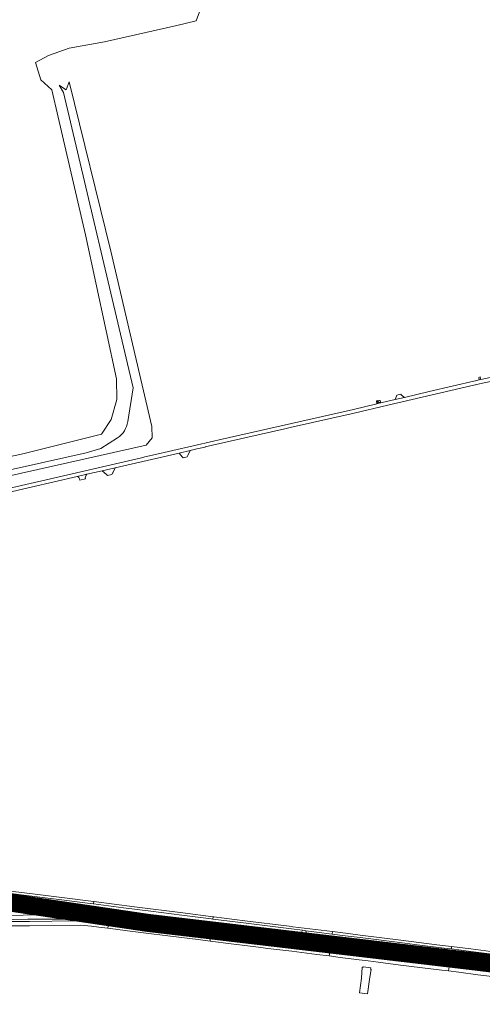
# Model space of a CAD drawing. Header units: metres. Extents: x 166325 to 190320, y 381923 to 404576.
# Tile 425 of 656: x 178621 to 179006, y 386738 to 387556. Entities that reach past the tile are written whole.
import ezdxf

# ---------------------------------------------------------------- set-up
doc = ezdxf.new("R2010")
doc.units = ezdxf.units.M
for name, color, linetype, lineweight in [('B-WE-OG-WATER_MEER-GV', 8, 'Continuous', 18), ('B-WE-VH-VERHARDING_ASFALT-GV', 8, 'Continuous', 18), ('B-WE-VH-VERHARDING_BETON-GV', 8, 'Continuous', 18), ('B-WE-VH-VERHARDING_BETONSTRAATSTEEN-GV', 8, 'Continuous', 18), ('B-WE-VH-VERHARDING_FUNDERING_ZAND-GV', 8, 'Continuous', 18), ('B-WE-VH-VERHARDING_N-WEG', 8, 'Continuous', 18)]:
    doc.layers.add(name, color=color, linetype=linetype, lineweight=lineweight)

msp = doc.modelspace()

# ---------------------------------------------------------------- linework, layer by layer
at = {"layer": 'B-WE-OG-WATER_MEER-GV', "flags": 128}
msp.add_lwpolyline([(178548.01, 387179.126), (178623.47, 387195.459), (178688.804, 387211.792), (178696.971, 387223.879), (178701.544, 387240.539), (178701.217, 387257.852), (178675.41, 387377.413), (178652.87, 387475.413), (178647.644, 387498.279), (178638.497, 387506.446), (178633.924, 387520.819), (178644.704, 387526.699), (178662.017, 387532.906), (178691.417, 387538.133), (178751.524, 387551.526), (178767.531, 387555.446), (178771.917, 387567.324)], dxfattribs=at)
at = {"layer": 'B-WE-VH-VERHARDING_ASFALT-GV', "flags": 128}
for points in [[(179012.113, 387258.874), (179004.342, 387257.239), (179003.098, 387256.893), (179000, 387256.031), (178999.731, 387255.97), (178961.357, 387247.086), (178940.874, 387242.299), (178933.14, 387240.491), (178918.834, 387237.148), (178917.92, 387236.934), (178898.43, 387232.379), (178786.846, 387206.921), (178781.972, 387205.809), (178731.338, 387194.257), (178724.917, 387192.792), (178722.242, 387192.182), (178550, 387152.382)], [(178550, 387149.124), (178630.441, 387167.758), (178668.673, 387176.56), (178676.698, 387178.407), (178689.288, 387181.306), (178700.284, 387183.837), (178753.348, 387196.054), (178762.593, 387198.182), (178768.125, 387199.456), (178775.024, 387201.044), (178775.094, 387201.06), (178810.576, 387209.229), (178841.228, 387216.197), (178845.793, 387217.235), (178898.996, 387229.33), (178927.035, 387235.939), (178999.76, 387252.678), (179000, 387252.731), (179003.305, 387253.559), (179012.579, 387255.636)], [(178676.698, 387178.407), (178668.673, 387176.56)], [(178670.612, 387174.523), (178670.911, 387173.466), (178675.441, 387174.472), (178675.236, 387175.436)], [(178610.641, 386802.736), (178628.985, 386802.84), (178671.398, 386803.277), (178680.58, 386802.392), (178686.547, 386801.682), (178694.122, 386800.726), (178694.575, 386804.244), (178683.277, 386805.574), (178677.637, 386806.179), (178672.96, 386806.639), (178669.284, 386806.902), (178666.487, 386806.857), (178629.012, 386806.357), (178610.583, 386806.252)]]:
    msp.add_lwpolyline(points, dxfattribs=at)
for points in [[(178762.593, 387198.182), (178753.348, 387196.054), (178756.061, 387192.991), (178756.809, 387192.147), (178760.223, 387192.982), (178760.716, 387194.064)], [(178700.284, 387183.837), (178689.288, 387181.306), (178692.943, 387178.249), (178693.858, 387177.484), (178697.505, 387178.154), (178698.111, 387179.394), (178698.157, 387179.488)], [(178595.447, 386823.447), (178593.448, 386823.609), (178583.472, 386824.689), (178582.156, 386824.846), (178582.09, 386824.291), (178581.644, 386820.553), (178581.618, 386820.204), (178592.12, 386819.178), (178605.608, 386818.119), (178617.321, 386817.242), (178620.225, 386817.05), (178620.429, 386816.564), (178620.547, 386815.96), (178680.694, 386812.472), (178681.527, 386812.397), (178681.587, 386813.052), (178681.9, 386816.425), (178681.941, 386816.871), (178667.96, 386818.126), (178651.258, 386819.366), (178636.098, 386820.486), (178621.005, 386821.371), (178614.748, 386821.829), (178607.646, 386822.456)], [(178681.463, 386811.711), (178680.579, 386811.757), (178675.277, 386811.881), (178657.416, 386812.001), (178651.198, 386811.915), (178623.69, 386811.517), (178611.795, 386811.495), (178599.928, 386811.7), (178588.086, 386812.172), (178580.881, 386812.661), (178580.686, 386809.672), (178580.66, 386809.267), (178589.432, 386808.695), (178603.175, 386808.272), (178605.946, 386808.248), (178615.344, 386808.164), (178627.532, 386808.293), (178641.248, 386808.359), (178654.767, 386808.337), (178667.759, 386808.346), (178680.361, 386807.968), (178681.113, 386807.924), (178681.161, 386808.445)], [(178620.547, 386815.96), (178620.397, 386815.224), (178620.144, 386814.95), (178612.272, 386814.768), (178601.849, 386814.939), (178588.205, 386815.305), (178581.088, 386815.842), (178581.063, 386815.449), (178580.971, 386814.044), (178580.881, 386812.661), (178588.086, 386812.172), (178599.928, 386811.7), (178611.795, 386811.495), (178623.69, 386811.517), (178651.198, 386811.915), (178657.416, 386812.001), (178675.277, 386811.881), (178680.579, 386811.757), (178681.463, 386811.711), (178681.527, 386812.397), (178680.694, 386812.472)], [(178681.527, 386812.397), (178681.463, 386811.711), (178681.161, 386808.445), (178681.113, 386807.924), (178684.513, 386807.728), (178694.938, 386807.014), (178707.728, 386806.073), (178716.391, 386805.256), (178729.678, 386803.697), (178730.164, 386807.216), (178730.075, 386807.227), (178713.609, 386809.21), (178706.253, 386810.171)], [(178681.941, 386816.871), (178681.9, 386816.425), (178681.587, 386813.052), (178681.527, 386812.397), (178706.253, 386810.171), (178713.609, 386809.21), (178730.075, 386807.227), (178730.164, 386807.216), (178730.658, 386810.784), (178714.764, 386812.774), (178697.761, 386814.991), (178681.967, 386816.869)], [(178694.575, 386804.244), (178694.122, 386800.726), (178700.536, 386799.954), (178710.474, 386798.69), (178723.831, 386796.99), (178746.241, 386794.184), (178769.247, 386791.36), (178779.112, 386790.13), (178779.321, 386791.781), (178779.537, 386793.483), (178778.223, 386793.647), (178753.886, 386796.731), (178732.54, 386799.452), (178720.663, 386800.957), (178716.179, 386801.495), (178706.105, 386802.749), (178699.059, 386803.653)], [(178730.164, 386807.216), (178729.678, 386803.697), (178729.798, 386803.632), (178739.962, 386802.459), (178755.625, 386800.434), (178781.967, 386797.147), (178801.922, 386794.628), (178827.344, 386791.429), (178844.961, 386789.107), (178863.84, 386786.872), (178879.247, 386784.866), (178879.295, 386785.247), (178879.69, 386788.393), (178858.205, 386791.114), (178834.313, 386794.084), (178810.559, 386797.164), (178786.7, 386800.112), (178762.854, 386803.166), (178739.104, 386806.081)], [(178730.658, 386810.784), (178730.164, 386807.216), (178739.104, 386806.081), (178762.854, 386803.166), (178786.7, 386800.112), (178810.559, 386797.164), (178834.313, 386794.084), (178858.205, 386791.114), (178879.69, 386788.393), (178880.09, 386791.58), (178880.147, 386792.038), (178875.37, 386792.637), (178859.663, 386794.632), (178854.098, 386795.31), (178843.861, 386796.551), (178830.564, 386798.182), (178814.796, 386800.257), (178805.466, 386801.416), (178789.886, 386803.456), (178771.841, 386805.694), (178748.997, 386808.509), (178741.409, 386809.444)], [(178858.848, 386798.672), (178855.988, 386799.09), (178854.098, 386795.31), (178859.663, 386794.632)], [(178779.537, 386793.483), (178779.321, 386791.781), (178779.112, 386790.13), (178796.684, 386787.938), (178819.381, 386785.061), (178827.146, 386783.989), (178847.134, 386781.638), (178868.007, 386778.901), (178878.349, 386777.708), (178878.553, 386779.339), (178878.776, 386781.114), (178866.196, 386782.659), (178860.798, 386783.329), (178831.723, 386786.945), (178829.69, 386787.206), (178809.983, 386789.685)], [(178879.69, 386788.393), (178879.295, 386785.247), (178879.247, 386784.866), (178890.13, 386783.448), (178907.958, 386781.245), (178929.023, 386778.581), (178947.247, 386776.242), (178964.66, 386774.014), (178978.445, 386772.298), (178978.485, 386772.61), (178978.893, 386775.798), (178977.1, 386776.025), (178953.375, 386779.047), (178929.507, 386782.068), (178905.749, 386785.112), (178881.861, 386788.117)], [(178880.147, 386792.038), (178880.09, 386791.58), (178879.69, 386788.393), (178881.861, 386788.117), (178905.749, 386785.112), (178929.507, 386782.068), (178953.375, 386779.047), (178977.1, 386776.025), (178978.893, 386775.798), (178979.299, 386778.972), (178979.351, 386779.376), (178960.138, 386781.869), (178937.399, 386784.761), (178921.996, 386786.74), (178906.683, 386788.727), (178890.25, 386790.771)], [(178878.776, 386781.114), (178878.553, 386779.339), (178878.349, 386777.708), (178887.382, 386776.469), (178903.094, 386774.486), (178910.723, 386773.579), (178919.007, 386772.538), (178937.544, 386770.162), (178972.093, 386765.94), (178977.542, 386765.252), (178977.977, 386768.643), (178963.66, 386770.432), (178936.652, 386773.807), (178907.161, 386777.513), (178893.397, 386779.255), (178882.698, 386780.631)], [(178978.893, 386775.798), (178978.485, 386772.61), (178978.445, 386772.298), (178982.645, 386771.775), (178996.087, 386770.002), (179018.707, 386767.125), (179036.808, 386764.828), (179056.001, 386762.397), (179077.659, 386759.734), (179077.703, 386760.083), (179078.103, 386763.251), (179072.362, 386763.968), (179048.546, 386766.944), (179024.717, 386769.956), (179000.968, 386773.004)], [(179027.117, 386773.374), (179023.094, 386773.866), (179011.853, 386775.282), (178997.783, 386777.037), (178981.372, 386779.114), (178979.351, 386779.376), (178979.299, 386778.972), (178978.893, 386775.798), (179000.968, 386773.004), (179024.717, 386769.956), (179048.546, 386766.944), (179072.362, 386763.968), (179078.103, 386763.251), (179078.504, 386766.429), (179078.563, 386766.898), (179072.07, 386767.667), (179047.41, 386770.796)], [(178913.133, 386766.781), (178912.695, 386766.848), (178912.809, 386767.778), (178906.746, 386768.558), (178906.714, 386768.354), (178905.786, 386768.495), (178905.015, 386759.127), (178903.538, 386746.974), (178910.211, 386746.244), (178911.75, 386758.1)], [(178977.977, 386768.643), (178977.542, 386765.252), (178986.076, 386764.173), (179001.855, 386762.157), (179018.562, 386760.063), (179032.637, 386758.207), (179044.275, 386756.784), (179057.077, 386755.123), (179062.881, 386754.456), (179063.377, 386757.929), (179060.369, 386758.281), (179057.291, 386758.692), (179035.575, 386761.394), (179013.04, 386764.19), (178988.126, 386767.375)]]:
    msp.add_lwpolyline(points, close=True, dxfattribs=at)
at = {"layer": 'B-WE-VH-VERHARDING_ASFALT-GV'}
for points in [[(178668.673, 387176.56, -0.2447236), (178670.612, 387174.523)], [(178675.236, 387175.436, -0.1035936), (178676.698, 387178.407)]]:
    msp.add_lwpolyline(points, format="xyb", dxfattribs=at)
at = {"layer": 'B-WE-VH-VERHARDING_BETON-GV', "flags": 128}
for points in [[(178583.302, 386835.74), (178583.047, 386833.747), (178585.443, 386833.407), (178585.549, 386833.392), (178601.169, 386831.232), (178605.317, 386830.682), (178619.892, 386828.75), (178637.604, 386826.543), (178657.907, 386824.025), (178679.317, 386821.309), (178682.138, 386820.957), (178682.381, 386822.885), (178677.845, 386823.456), (178658.038, 386825.973), (178635.769, 386828.768), (178613.145, 386831.645), (178592.699, 386834.418)], [(178682.381, 386822.885), (178682.138, 386820.957), (178707.245, 386817.823), (178729.817, 386814.903), (178755.574, 386811.713), (178780.209, 386808.603), (178781.43, 386808.451), (178781.676, 386810.391), (178756.367, 386813.598), (178716.23, 386818.706)], [(178781.676, 386810.391), (178781.43, 386808.451), (178806.856, 386805.288), (178846.965, 386800.222), (178855.988, 386799.09), (178858.848, 386798.672), (178867.759, 386797.609), (178880.642, 386795.979), (178880.89, 386797.957), (178847.981, 386802.044), (178844.837, 386802.461), (178808.212, 386807.073), (178782.3, 386810.312)], [(178880.89, 386797.957), (178880.642, 386795.979), (178891.651, 386794.585), (178904.063, 386793.016), (178937.011, 386788.952), (178953.638, 386786.77), (178973.79, 386784.327), (178979.887, 386783.562), (178980.135, 386785.497), (178967.777, 386787.08), (178937.863, 386790.805), (178904.006, 386795.05), (178891.729, 386796.594), (178881.005, 386797.943)], [(178980.135, 386785.497), (178979.887, 386783.562), (178996.036, 386781.509), (179018.258, 386778.741), (179046.041, 386775.228), (179051.412, 386774.578), (179055.32, 386774.079), (179075.889, 386771.462), (179076.22, 386773.442), (179065.094, 386774.786), (179062.899, 386775.051), (179046.078, 386777.191), (179025.142, 386779.824), (178996.221, 386783.507)]]:
    msp.add_lwpolyline(points, close=True, dxfattribs=at)
at = {"layer": 'B-WE-VH-VERHARDING_BETONSTRAATSTEEN-GV', "flags": 128}
for points in [[(179003.861, 387259.357), (179002.697, 387258.984), (179003.098, 387256.893), (179004.342, 387257.239)], [(178918.366, 387239.696), (178917.515, 387239.482), (178917.92, 387236.934), (178918.834, 387237.148)], [(178920.165, 387239.602), (178919.392, 387239.453), (178918.997, 387239.447), (178919.24, 387237.952), (178920.823, 387238.25), (178920.552, 387239.715)], [(178938.508, 387244.292), (178937.804, 387244.885), (178934.568, 387244.079), (178934.274, 387243.34), (178933.14, 387240.491), (178940.874, 387242.299)]]:
    msp.add_lwpolyline(points, close=True, dxfattribs=at)
at = {"layer": 'B-WE-VH-VERHARDING_FUNDERING_ZAND-GV', "flags": 128}
for points in [[(178702.229, 387208.685), (178688.369, 387199.683), (178676.142, 387196.077), (178639.037, 387187.897), (178585.246, 387176.052), (178507.11, 387158.252), (178477.597, 387151.512), (178416.662, 387137.891), (178417.799, 387133.379), (178493.237, 387150.236), (178543.888, 387160.968), (178608.672, 387176.296), (178726.031, 387202.533), (178730.919, 387208.777), (178730.65, 387218.118), (178696.698, 387363.946), (178661.88, 387504.704), (178659.303, 387498.096), (178657.338, 387499.421)], [(178657.338, 387499.421), (178653.576, 387501.957), (178657.353, 387495.921), (178715.156, 387250.198), (178710.628, 387222.22)]]:
    msp.add_lwpolyline(points, dxfattribs=at)
at = {"layer": 'B-WE-VH-VERHARDING_FUNDERING_ZAND-GV'}
msp.add_lwpolyline([(178710.628, 387222.22, -0.2189252), (178702.229, 387208.685)], format="xyb", dxfattribs=at)
at = {"layer": 'B-WE-VH-VERHARDING_N-WEG', "const_width": 15, "flags": 128}
msp.add_lwpolyline([(179238.148, 386745.003), (178727.352, 386805.229), (178365.634, 386858.639), (178265.463, 386879.516), (177699.795, 386956.106), (177281.212, 386997.775), (176913.081, 387040.629), (176714.708, 387067.116), (176513.975, 387082.824), (176334.72, 387090.826), (176179.133, 387111.7), (176033.068, 387139.937), (175822.658, 387196.025), (175616.602, 387250.993), (175292.926, 387336.714), (174996.039, 387419.18), (174648.529, 387520.516), (174558.936, 387544.99), (174399.462, 387551.147), (174143.482, 387607.325), (173777.64, 387656.898), (173629.28, 387668.078), (173499.621, 387714.244), (173213.034, 387739.83)], dxfattribs=at)

doc.saveas('drawing.dxf')
